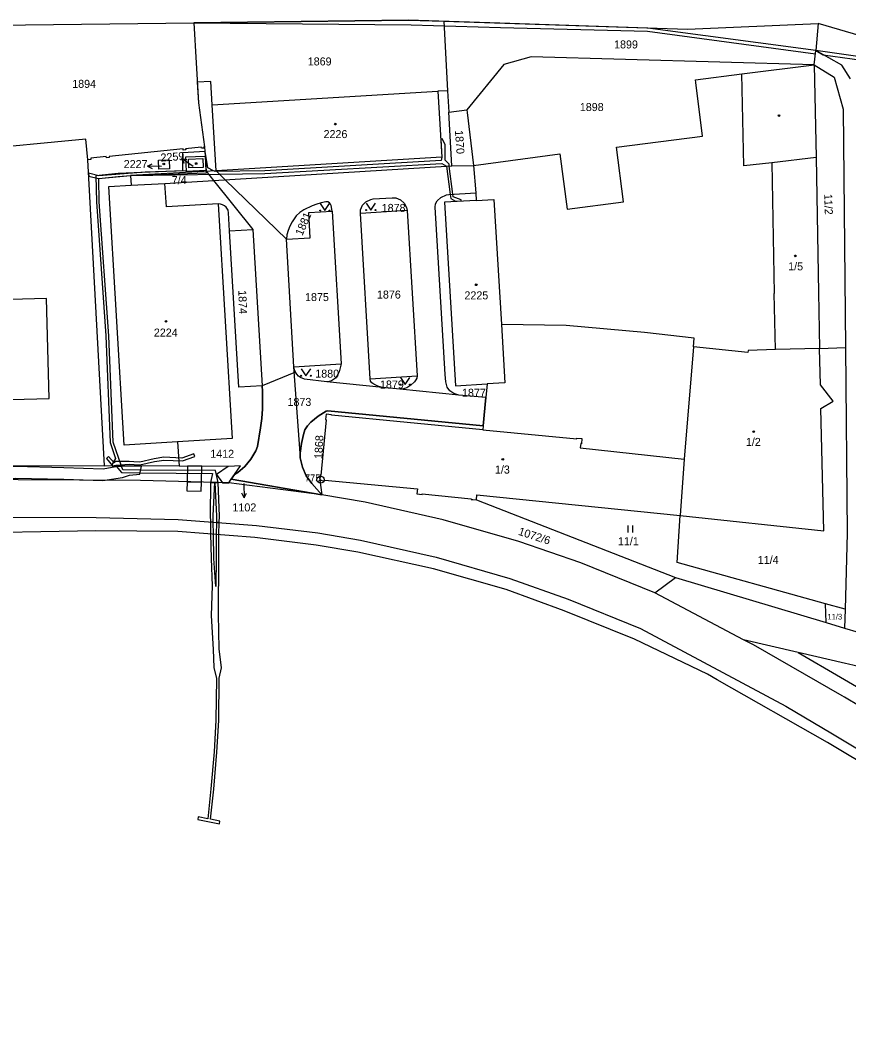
# Model space of a CAD drawing. Extents: x -680203 to -673936, y -1102717 to -1093650.
# Drawn here: x -678490.3 to -678314.4, y -1098607.5 to -1098393.3 of the extents above; entities that cross this region are included whole.
import ezdxf

# ---------------------------------------------------------------- set-up
doc = ezdxf.new("R2010")
doc.units = 0
for name, color, linetype in [('SOxx02xx_Koleje_param další_Popis10', 7, 'Continuous'), ('SOxx02xx_Staničení_Popis10', 7, 'Continuous'), ('SOxxxxxx_Koleje_hlavní_body_Popis10', 7, 'Continuous'), ('SOxxxxxx_Koleje_LN_parametry_Popis10', 7, 'Continuous'), ('SOxxxxxx_Koleje_param další_Popis10', 7, 'Continuous'), ('SOxxxxxx_Osa_bod_P', 7, 'Continuous'), ('SOxxxxxx_Staničení_Popis10', 7, 'Continuous'), ('x_prac', 7, 'Continuous')]:
    doc.layers.add(name, color=color, linetype=linetype)

msp = doc.modelspace()

# ---------------------------------------------------------------- linework, layer by layer
at = {"layer": 'SOxx02xx_Koleje_param další_Popis10'}
for radius in [0.75, 0.03]:
    msp.add_circle((-678426.54, -1098490.88), radius, dxfattribs=at)
at = {"layer": 'SOxx02xx_Staničení_Popis10'}
for p, q in [((-678463.27, -1098424.3), (-678462.26, -1098423.81)), ((-678453.56, -1098424.39), (-678456.05, -1098422.71)), ((-678456.05, -1098422.71), (-678454.94, -1098422.86)), ((-678456.05, -1098422.71), (-678455.5, -1098423.69)), ((-678460.27, -1098424.35), (-678463.27, -1098424.3)), ((-678463.27, -1098424.3), (-678462.28, -1098424.82)), ((-678442.81, -1098491.69), (-678442.8, -1098491.75)), ((-678442.8, -1098491.75), (-678442.75, -1098494.75)), ((-678442.75, -1098494.75), (-678443.27, -1098493.76)), ((-678442.75, -1098494.75), (-678442.26, -1098493.74))]:
    msp.add_line(p, q, dxfattribs=at)
at = {"layer": 'SOxxxxxx_Koleje_hlavní_body_Popis10'}
for p, q in [((-678361.24, -1098502.09), (-678361.24, -1098500.59)), ((-678360.24, -1098502.09), (-678360.24, -1098500.59))]:
    msp.add_line(p, q, dxfattribs=at)
for points in [[(-678426.6, -1098432.22), (-678425.6, -1098433.72), (-678424.6, -1098432.22)], [(-678416.86, -1098432.13), (-678415.86, -1098433.63), (-678414.86, -1098432.13)], [(-678430.62, -1098467.31), (-678429.62, -1098468.81), (-678428.62, -1098467.31)], [(-678409.55, -1098469.19), (-678408.55, -1098470.69), (-678407.55, -1098469.19)]]:
    msp.add_lwpolyline(points, dxfattribs=at)
for centre in [(-678426.6, -1098433.72), (-678424.6, -1098433.72), (-678416.86, -1098433.63), (-678414.86, -1098433.63), (-678430.62, -1098468.81), (-678428.62, -1098468.81), (-678409.55, -1098470.69), (-678407.55, -1098470.69)]:
    msp.add_circle(centre, 0.1, dxfattribs=at)
at = {"layer": 'SOxxxxxx_Koleje_LN_parametry_Popis10'}
for points in [[(-678453.46, -1098393.85), (-678407.28, -1098394.28), (-678388.35, -1098394.84), (-678357.13, -1098395.63), (-678321.5, -1098400.44), (-678321.44, -1098399.77), (-678357.09, -1098395.03), (-678388.45, -1098393.97), (-678407.86, -1098393.3)], [(-678321.44, -1098399.77), (-678319.83, -1098400.66), (-678311.62, -1098401.77), (-678301.28, -1098404.62), (-678282.06, -1098415.27), (-678278.95, -1098416.19), (-678301.06, -1098404.06), (-678311.5, -1098401.19)], [(-678430.85, -1098485.22), (-678432.18, -1098466.89), (-678433.78, -1098439.8), (-678446.75, -1098427.17), (-678448.71, -1098425.26), (-678449.55, -1098411.31), (-678449.85, -1098406.32), (-678452.72, -1098406.49), (-678452.46, -1098410.82), (-678451.18, -1098420.19), (-678451.03, -1098422.18), (-678450.89, -1098425.25), (-678450.79, -1098425.38), (-678449.23, -1098427.32), (-678440.89, -1098437.75), (-678438.91, -1098470.93), (-678438.83, -1098472.09), (-678438.83, -1098473.86), (-678438.86, -1098475.86), (-678439, -1098477.86), (-678439.25, -1098479.86), (-678439.93, -1098483.8), (-678440.24, -1098484.76), (-678441.3, -1098486.5), (-678442.61, -1098488.05), (-678444.11, -1098489.36), (-678444.78, -1098489.78), (-678445.48, -1098490.8), (-678426.24, -1098494.1), (-678428.41, -1098491.72), (-678429.58, -1098490.08), (-678430.38, -1098488.22), (-678430.87, -1098486.26)], [(-678396.71, -1098431.43), (-678398.35, -1098430.79), (-678398.42, -1098430.25), (-678399.2, -1098424.27), (-678399.26, -1098423.85), (-678400.09, -1098423.05), (-678400.05, -1098419.68), (-678400.74, -1098418.52), (-678400.97, -1098418.54), (-678400.81, -1098422.36), (-678400.96, -1098423.13), (-678438.35, -1098425.27), (-678448.9, -1098425.45), (-678449.22, -1098425.29), (-678450.44, -1098424.67), (-678451.04, -1098421.2), (-678455.82, -1098421.45), (-678455.82, -1098425.27), (-678469.5, -1098425.88), (-678474.21, -1098426.37), (-678474.12, -1098431.91), (-678472.08, -1098460.36), (-678471.16, -1098482.98), (-678470.06, -1098486.37), (-678470.78, -1098487.56), (-678470.79, -1098487.98), (-678468.8, -1098487.98), (-678470.56, -1098482.88), (-678471.48, -1098460.32), (-678473.52, -1098431.89), (-678473.6, -1098426.91), (-678469.46, -1098426.48), (-678466.84, -1098426.31), (-678438.33, -1098425.87), (-678400.78, -1098423.77), (-678399.81, -1098424.31), (-678399.03, -1098430.29), (-678398.91, -1098431.17), (-678397.9, -1098431.7), (-678396.7, -1098431.66)], [(-678475.76, -1098425.77), (-678475.72, -1098426.4), (-678473.68, -1098426.93), (-678466.84, -1098426.31), (-678450.71, -1098425.75), (-678450.73, -1098425.38), (-678450.85, -1098423.55), (-678450.97, -1098423.55), (-678450.89, -1098425.25), (-678454.97, -1098425.4), (-678454.98, -1098425.28), (-678463.73, -1098425.55), (-678473.62, -1098426.33)], [(-678451.03, -1098422.18), (-678450.89, -1098425.25), (-678454.97, -1098425.4), (-678455.11, -1098422.33)], [(-678484.14, -1098473.64), (-678484.72, -1098452.4), (-678507.84, -1098453.03), (-678529.09, -1098487.77), (-678524.41, -1098487.79), (-678510.92, -1098465.74), (-678510.69, -1098474.36)], [(-678413.36, -1098471.32), (-678425.23, -1098470.09), (-678429.95, -1098469.53), (-678430.82, -1098469.17), (-678431.22, -1098468.89), (-678431.57, -1098468.46), (-678431.83, -1098468.02), (-678438.91, -1098470.93), (-678438.83, -1098472.09), (-678438.83, -1098473.86), (-678438.86, -1098475.86), (-678439, -1098477.86), (-678439.25, -1098479.86), (-678439.93, -1098483.8), (-678440.24, -1098484.76), (-678441.3, -1098486.5), (-678442.61, -1098488.05), (-678444.11, -1098489.36), (-678444.78, -1098489.78), (-678445.48, -1098490.8), (-678426.24, -1098494.1), (-678428.41, -1098491.72), (-678429.58, -1098490.08), (-678430.38, -1098488.22), (-678430.87, -1098486.26), (-678430.85, -1098485.22), (-678430.56, -1098483.21), (-678430.18, -1098481.27), (-678429.85, -1098480.3), (-678429.27, -1098479.46), (-678428.59, -1098478.68), (-678427.05, -1098477.36), (-678425.35, -1098476.3), (-678425.02, -1098476.25), (-678392, -1098479.46), (-678391.43, -1098473.46), (-678397.19, -1098472.94), (-678409.7, -1098471.68)], [(-678471.98, -1098486.37), (-678470.71, -1098487.92), (-678469.96, -1098487.81), (-678467.18, -1098487.62), (-678466.08, -1098487.68), (-678464.86, -1098487.74), (-678461.75, -1098487.02), (-678459.77, -1098486.73), (-678455.84, -1098486.9), (-678453.2, -1098485.96), (-678453.4, -1098485.4), (-678455.94, -1098486.3), (-678459.79, -1098486.13), (-678461.87, -1098486.42), (-678464.92, -1098487.14), (-678466.16, -1098487.07), (-678467.16, -1098487.02), (-678470.02, -1098487.05), (-678470.33, -1098487.27), (-678471.53, -1098485.98)], [(-678508.8, -1098488.15), (-678523.62, -1098488.02), (-678523.64, -1098490.33), (-678517.28, -1098490.52), (-678509.1, -1098490.61), (-678491.36, -1098490.57), (-678481, -1098490.78), (-678472.71, -1098491.02), (-678468.57, -1098490.41), (-678467.08, -1098489.9), (-678464.88, -1098489.7), (-678464.55, -1098487.99), (-678469.03, -1098487.98), (-678469.19, -1098488.03), (-678472.67, -1098488.68), (-678481, -1098488.36), (-678491.31, -1098488.09), (-678501.21, -1098488.22)], [(-678468.8, -1098487.98), (-678469.9, -1098487.98), (-678468.8, -1098489.38), (-678464.92, -1098489.43), (-678449.49, -1098489.56), (-678449.9, -1098491.46), (-678449, -1098491.49), (-678448.25, -1098491.51), (-678448.8, -1098488.93), (-678464.92, -1098488.83), (-678468.52, -1098488.78)], [(-678451.81, -1098491.41), (-678451.72, -1098488.03), (-678454.78, -1098488.03), (-678454.86, -1098491.32)], [(-678446.06, -1098488.05), (-678446.14, -1098488.05), (-678448.6, -1098489.79), (-678447.37, -1098491.53), (-678446.01, -1098491.57), (-678445.48, -1098490.8), (-678444.78, -1098489.78), (-678443.51, -1098487.92)], [(-678451.86, -1098493.3), (-678451.81, -1098491.41), (-678454.86, -1098491.32), (-678454.91, -1098493.22)], [(-678449.34, -1098498.52), (-678449, -1098491.49), (-678449.9, -1098491.46), (-678449.94, -1098498.52), (-678449.91, -1098499.86), (-678449.31, -1098499.91)], [(-678448.05, -1098500), (-678448, -1098498.64), (-678448.25, -1098491.51), (-678449, -1098491.49), (-678448.6, -1098498.64), (-678448.65, -1098499.96)], [(-678449.87, -1098502.4), (-678449.77, -1098507.63), (-678449.55, -1098513.43), (-678449.75, -1098519.69), (-678449.32, -1098526.92), (-678449.18, -1098530.73), (-678448.63, -1098533.1), (-678448.74, -1098541.97), (-678449.12, -1098548.68), (-678449.81, -1098556.55), (-678450.46, -1098562.87), (-678452.49, -1098562.47), (-678452.61, -1098563.05), (-678448.01, -1098563.95), (-678447.89, -1098563.37), (-678449.89, -1098562.98), (-678449.21, -1098556.61), (-678448.52, -1098548.72), (-678448.14, -1098541.99), (-678448.04, -1098533.06), (-678447.58, -1098530.8), (-678448.02, -1098526.78), (-678448.17, -1098519.47), (-678448.1, -1098507.62), (-678448.1, -1098502.54), (-678448.05, -1098500), (-678448.65, -1098499.96), (-678448.7, -1098502.49), (-678448.7, -1098507.62), (-678448.77, -1098513.58), (-678449.17, -1098507.61), (-678449.27, -1098502.45), (-678449.31, -1098499.91), (-678449.91, -1098499.86)]]:
    msp.add_lwpolyline(points, close=True, dxfattribs=at)
at = {"layer": 'SOxxxxxx_Koleje_param další_Popis10'}
for centre in [(-678423.41, -1098415.38), (-678329.24, -1098413.56), (-678459.8, -1098423.84), (-678452.93, -1098423.75), (-678325.77, -1098443.35), (-678393.49, -1098449.49), (-678459.35, -1098457.27), (-678334.59, -1098480.68), (-678387.85, -1098486.56)]:
    msp.add_circle(centre, 0.175, dxfattribs=at)
at = {"layer": 'SOxxxxxx_Staničení_Popis10'}
for p, q in [((-678336.72, -1098424.25), (-678337.13, -1098404.67)), ((-678454.59, -1098422.81), (-678451.51, -1098422.7)), ((-678454.5, -1098424.68), (-678454.59, -1098422.81)), ((-678451.51, -1098422.7), (-678451.42, -1098424.57)), ((-678330.77, -1098423.61), (-678336.72, -1098424.25)), ((-678321.37, -1098422.44), (-678330.77, -1098423.61)), ((-678330.77, -1098423.61), (-678330.22, -1098451.32)), ((-678451.42, -1098424.57), (-678454.5, -1098424.68)), ((-678329.98, -1098463.24), (-678330.22, -1098451.32)), ((-678392.08, -1098480.28), (-678372.15, -1098482.19)), ((-678372.15, -1098482.19), (-678372.14, -1098482.05)), ((-678372.14, -1098482.05), (-678371.05, -1098482.15)), ((-678371.3, -1098483.23), (-678371.4, -1098484.14)), ((-678371.16, -1098483.24), (-678371.3, -1098483.23)), ((-678371.05, -1098482.15), (-678371.16, -1098483.24)), ((-678371.4, -1098484.14), (-678349.38, -1098486.54))]:
    msp.add_line(p, q, dxfattribs=at)
at = {"layer": 'x_prac'}
for p, q in [((-678507.69, -1098394.5), (-678453.46, -1098393.85)), ((-678453.46, -1098393.85), (-678407.86, -1098393.3)), ((-678453.46, -1098393.85), (-678452.46, -1098410.82)), ((-678407.86, -1098393.3), (-678400.39, -1098393.54)), ((-678400.39, -1098393.54), (-678399.57, -1098408.27)), ((-678320.88, -1098394.04), (-678321.44, -1098399.77)), ((-678321.73, -1098402.76), (-678321.44, -1098399.77)), ((-678399.57, -1098408.27), (-678401.65, -1098408.41)), ((-678399.57, -1098408.27), (-678399.32, -1098412.84)), ((-678399.32, -1098412.84), (-678395.47, -1098412.33)), ((-678398.69, -1098424.24), (-678399.32, -1098412.84)), ((-678472.38, -1098487.97), (-678475.91, -1098422.93)), ((-678459.56, -1098427.95), (-678398.69, -1098424.24)), ((-678398.69, -1098424.24), (-678394.05, -1098424.13)), ((-678394.05, -1098424.13), (-678393.6, -1098429.95)), ((-678466.73, -1098428.33), (-678459.56, -1098427.95)), ((-678393.6, -1098429.95), (-678393.47, -1098431.57)), ((-678424.09, -1098433.85), (-678422.18, -1098466.3)), ((-678408.14, -1098433.73), (-678418.08, -1098434.35)), ((-678416.03, -1098469.48), (-678418.08, -1098434.35)), ((-678408.14, -1098433.73), (-678406.06, -1098468.85)), ((-678432.18, -1098466.89), (-678433.78, -1098439.8)), ((-678320.63, -1098462.99), (-678315.13, -1098462.84)), ((-678432.18, -1098466.89), (-678422.18, -1098466.3)), ((-678416.03, -1098469.48), (-678406.06, -1098468.85)), ((-678391.15, -1098470.5), (-678391.43, -1098473.46)), ((-678391.43, -1098473.46), (-678392, -1098479.46)), ((-678456.91, -1098482.85), (-678456.56, -1098488.02)), ((-678456.56, -1098488.02), (-678472.38, -1098487.97)), ((-678445.48, -1098490.8), (-678444.78, -1098489.78)), ((-678446.01, -1098491.57), (-678445.48, -1098490.8)), ((-678426.24, -1098494.1), (-678446.01, -1098491.57)), ((-678426.24, -1098494.1), (-678445.48, -1098490.8)), ((-678426.7, -1098491.01), (-678426.24, -1098494.1)), ((-678393.45, -1098495.19), (-678351.21, -1098511.65)), ((-678355.57, -1098514.92), (-678351.21, -1098511.65)), ((-678351.21, -1098511.65), (-678319.24, -1098521.23)), ((-678336.73, -1098524.87), (-678355.57, -1098514.92)), ((-678319.24, -1098521.23), (-678319.33, -1098517.24)), ((-678315.2, -1098518.39), (-678319.33, -1098517.24)), ((-678315.2, -1098518.39), (-678315.31, -1098522.41)), ((-678319.24, -1098521.23), (-678315.31, -1098522.41)), ((-678315.31, -1098522.41), (-678306.5, -1098525.05)), ((-678325.15, -1098527.59), (-678336.73, -1098524.87))]:
    msp.add_line(p, q, dxfattribs=at)
for points in [[(-678400.39, -1098393.54), (-678348.66, -1098395.24), (-678320.88, -1098394.04)], [(-678233.4, -1098412.76), (-678298.43, -1098400.62), (-678320.88, -1098394.04)], [(-678475.91, -1098422.93), (-678476.36, -1098418.58), (-678501.51, -1098420.99), (-678501.95, -1098416.92), (-678507.53, -1098395.13), (-678507.69, -1098394.5)], [(-678314.08, -1098405.73), (-678315.91, -1098402.83), (-678321.44, -1098399.77)], [(-678321.73, -1098402.76), (-678381.82, -1098401.06), (-678387.65, -1098402.73), (-678395.47, -1098412.33)], [(-678394.05, -1098424.13), (-678375.73, -1098421.7), (-678374.18, -1098433.41), (-678362.22, -1098431.88), (-678363.7, -1098420.25), (-678345.44, -1098417.92), (-678346.89, -1098406.57), (-678346.97, -1098405.97), (-678337.13, -1098404.67), (-678321.73, -1098402.76)], [(-678321.73, -1098402.76), (-678317.49, -1098405.39), (-678315.64, -1098412.21), (-678315.13, -1098462.84)], [(-678321.73, -1098402.76), (-678321.37, -1098422.44), (-678320.85, -1098451.14), (-678320.63, -1098462.99)], [(-678448.71, -1098425.26), (-678449.55, -1098411.31), (-678401.65, -1098408.41)], [(-678401.65, -1098408.41), (-678400.81, -1098422.36), (-678448.71, -1098425.26)], [(-678452.46, -1098410.82), (-678451.18, -1098420.19), (-678451.28, -1098420.2), (-678451.26, -1098420.45), (-678451.81, -1098420.5), (-678451.84, -1098420.25), (-678455.17, -1098420.59), (-678455.15, -1098420.84), (-678455.7, -1098420.89), (-678455.72, -1098420.64), (-678471.4, -1098422.22), (-678471.37, -1098422.47), (-678471.97, -1098422.53), (-678472, -1098422.28), (-678475.31, -1098422.61), (-678475.29, -1098422.86), (-678475.91, -1098422.93)], [(-678395.47, -1098412.33), (-678395.39, -1098412.92), (-678394.05, -1098424.13)], [(-678458.64, -1098422.95), (-678458.57, -1098424.86), (-678460.87, -1098424.95), (-678460.95, -1098423.06), (-678458.64, -1098422.95)], [(-678450.89, -1098425.25), (-678454.97, -1098425.4), (-678455.11, -1098422.33), (-678451.03, -1098422.18), (-678450.89, -1098425.25)], [(-678448.71, -1098425.26), (-678466.84, -1098426.31), (-678466.73, -1098428.33)], [(-678456.91, -1098482.85), (-678468.24, -1098483.55), (-678471.49, -1098428.63), (-678466.73, -1098428.33)], [(-678448.27, -1098432.27), (-678459.24, -1098432.94), (-678459.56, -1098427.95)], [(-678391.43, -1098473.46), (-678397.19, -1098472.94), (-678398.25, -1098472.61), (-678399.06, -1098472), (-678399.69, -1098471.22), (-678399.93, -1098470.1), (-678400.05, -1098468.52), (-678402.2, -1098433.02), (-678402.12, -1098432.32), (-678401.8, -1098431.68), (-678401.01, -1098430.98), (-678399.82, -1098430.4), (-678399.33, -1098430.31), (-678393.6, -1098429.95)], [(-678448.27, -1098432.27), (-678445.28, -1098482.13), (-678456.91, -1098482.85)], [(-678445.88, -1098438.06), (-678446.1, -1098434.19), (-678446.15, -1098433.66), (-678446.25, -1098433.43), (-678446.54, -1098433.03), (-678446.89, -1098432.74), (-678447.33, -1098432.5), (-678447.74, -1098432.38), (-678448.27, -1098432.27)], [(-678424.09, -1098433.85), (-678424.26, -1098432.69), (-678424.39, -1098432.34), (-678424.62, -1098432.07), (-678424.98, -1098431.89), (-678425.39, -1098431.87), (-678426.38, -1098432.07), (-678427.32, -1098432.36), (-678428.28, -1098432.73), (-678430.07, -1098433.61), (-678430.92, -1098434.16), (-678431.69, -1098434.87), (-678432, -1098435.28), (-678432.58, -1098436.09), (-678433.03, -1098437.01), (-678433.43, -1098437.94), (-678433.69, -1098438.9), (-678433.78, -1098439.8)], [(-678418.08, -1098434.35), (-678418.03, -1098433.57), (-678417.64, -1098432.6), (-678416.92, -1098431.86), (-678415.83, -1098431.37), (-678415.33, -1098431.27), (-678411.31, -1098431.02), (-678410.53, -1098431.05), (-678409.55, -1098431.43), (-678408.77, -1098432.13), (-678408.3, -1098433.05), (-678408.14, -1098433.73)], [(-678393.47, -1098431.57), (-678400.22, -1098431.96), (-678397.89, -1098470.94), (-678391.15, -1098470.5)], [(-678393.47, -1098431.57), (-678389.75, -1098431.35), (-678388.14, -1098457.94)], [(-678433.78, -1098439.8), (-678428.75, -1098439.54), (-678429.01, -1098434.13), (-678424.09, -1098433.85)], [(-678445.88, -1098438.06), (-678440.89, -1098437.75), (-678438.91, -1098470.93)], [(-678438.91, -1098470.93), (-678443.9, -1098471.26), (-678445.88, -1098438.06)], [(-678388.14, -1098457.94), (-678387.4, -1098470.28), (-678391.15, -1098470.5)], [(-678347.35, -1098462.64), (-678347.2, -1098460.82), (-678357.77, -1098459.64), (-678374.43, -1098458.16), (-678388.14, -1098457.94)], [(-678347.35, -1098462.64), (-678349.38, -1098486.54), (-678350.19, -1098498.47)], [(-678320.63, -1098462.99), (-678329.98, -1098463.24), (-678335.78, -1098463.47), (-678335.81, -1098463.84), (-678347.35, -1098462.64)], [(-678350.19, -1098498.47), (-678319.69, -1098501.75), (-678320.32, -1098475.75), (-678317.76, -1098474.24), (-678320.44, -1098470.76), (-678320.63, -1098462.99)], [(-678315.13, -1098462.84), (-678314.74, -1098502.28), (-678315.2, -1098518.39)], [(-678422.18, -1098466.3), (-678422.58, -1098467.99), (-678423.05, -1098468.89), (-678423.35, -1098469.3), (-678423.77, -1098469.64), (-678424.21, -1098469.9), (-678424.73, -1098470.04), (-678425.23, -1098470.09), (-678429.95, -1098469.53), (-678430.82, -1098469.17), (-678431.22, -1098468.89), (-678431.57, -1098468.46), (-678431.83, -1098468.02), (-678432.03, -1098467.56), (-678432.18, -1098466.89)], [(-678406.06, -1098468.85), (-678406.08, -1098469.34), (-678406.3, -1098469.71), (-678406.6, -1098470.1), (-678407.36, -1098470.78), (-678408.23, -1098471.35), (-678409.18, -1098471.68), (-678409.7, -1098471.68), (-678413.36, -1098471.32), (-678414.34, -1098471.04), (-678415.24, -1098470.57), (-678415.66, -1098470.3), (-678415.92, -1098469.97), (-678416.03, -1098469.48)], [(-678444.78, -1098489.78), (-678444.11, -1098489.36), (-678442.61, -1098488.05), (-678441.3, -1098486.5), (-678440.24, -1098484.76), (-678439.93, -1098483.8), (-678439.25, -1098479.86), (-678439, -1098477.86), (-678438.86, -1098475.86), (-678438.83, -1098473.86), (-678438.83, -1098472.09), (-678438.91, -1098470.93)], [(-678392, -1098479.46), (-678425.02, -1098476.25), (-678425.35, -1098476.3), (-678427.05, -1098477.36), (-678428.59, -1098478.68), (-678429.27, -1098479.46), (-678429.85, -1098480.3), (-678430.18, -1098481.27), (-678430.56, -1098483.21), (-678430.85, -1098485.22), (-678430.87, -1098486.26), (-678430.38, -1098488.22), (-678429.58, -1098490.08), (-678428.41, -1098491.72), (-678426.24, -1098494.1)], [(-678392, -1098479.46), (-678392.08, -1098480.28), (-678424.22, -1098477.21), (-678424.2, -1098477.08), (-678425.35, -1098476.97), (-678425.46, -1098478.13), (-678425.31, -1098478.15), (-678426.45, -1098489.97), (-678426.6, -1098489.95), (-678426.7, -1098491.01)], [(-678570.88, -1098486.45), (-678530.33, -1098487.77), (-678472.38, -1098487.97)], [(-678444.78, -1098489.78), (-678443.51, -1098487.92), (-678446.06, -1098488.05), (-678456.56, -1098488.02)], [(-678446.01, -1098491.57), (-678464.77, -1098491.05), (-678490.73, -1098490.94), (-678570.85, -1098490.6), (-678583.8, -1098490.7), (-678596.9, -1098493.44), (-678606.34, -1098496.32), (-678615.5, -1098500.74), (-678622.58, -1098505.31), (-678631.85, -1098512.74), (-678640.24, -1098521.61)], [(-678426.7, -1098491.01), (-678425.66, -1098491.11), (-678425.64, -1098490.96), (-678405.97, -1098492.81), (-678406.08, -1098493.91), (-678404.98, -1098494.03), (-678404.96, -1098493.88), (-678394.55, -1098494.93), (-678394.56, -1098495.08), (-678394.19, -1098495.12), (-678393.45, -1098495.19)], [(-678355.57, -1098514.92), (-678371.28, -1098508.57), (-678384.45, -1098503.99), (-678400.54, -1098499.42), (-678417.08, -1098495.66), (-678426.24, -1098494.1)], [(-678393.45, -1098495.19), (-678393.34, -1098494.09), (-678350.19, -1098498.47)], [(-678641.62, -1098537.75), (-678634.23, -1098526.87), (-678626.42, -1098518.53), (-678618.23, -1098512.06), (-678611.56, -1098507.67), (-678603.36, -1098503.66), (-678595.43, -1098501.09), (-678583.2, -1098499.11), (-678570.99, -1098498.79), (-678542.39, -1098498.82), (-678527.48, -1098498.8), (-678474.15, -1098498.94), (-678456.76, -1098499.36), (-678440.16, -1098500.58), (-678427.11, -1098502.14), (-678418.04, -1098503.71), (-678402, -1098507.33), (-678386.34, -1098511.9), (-678373.99, -1098516.25), (-678358.65, -1098522.51), (-678327.81, -1098538.97), (-678317.84, -1098544.85), (-678264.07, -1098577.09)], [(-678319.33, -1098517.24), (-678350.86, -1098508.44), (-678350.19, -1098498.47)], [(-678151.07, -1098664.58), (-678167.34, -1098645.87), (-678179.65, -1098634.15), (-678192.23, -1098623.81), (-678205.35, -1098614.7), (-678265.15, -1098578.89), (-678318.9, -1098546.66), (-678342.36, -1098533.35), (-678344.39, -1098532.21), (-678359.9, -1098524.78), (-678374.85, -1098518.7), (-678387.14, -1098514.19), (-678402.55, -1098509.78), (-678418.61, -1098506.25), (-678427.44, -1098504.82), (-678440.47, -1098503.13), (-678456.82, -1098501.86), (-678474.22, -1098501.74), (-678505.48, -1098502.29)], [(-678146.02, -1098642.91), (-678147.26, -1098641.18), (-678167.22, -1098628.06), (-678166.87, -1098627.6), (-678171.88, -1098623.65), (-678178.52, -1098617.99), (-678187.66, -1098611.16), (-678201.02, -1098602.43), (-678211.67, -1098596.37), (-678217.75, -1098593.24), (-678230.88, -1098586.48), (-678237.71, -1098582.93), (-678237.93, -1098583.31), (-678259.8, -1098570.27), (-678267.8, -1098565.43), (-678310.66, -1098539.83), (-678314.28, -1098537.68), (-678315.3, -1098537.06), (-678315.81, -1098536.76), (-678334.65, -1098525.97), (-678336.73, -1098524.87)], [(-678325.15, -1098527.59), (-678316.18, -1098532.81), (-678305.98, -1098538.74), (-678267.44, -1098561.24), (-678261.64, -1098564.61), (-678258.16, -1098566.68)], [(-678300.06, -1098533.48), (-678314.5, -1098530.09), (-678315.09, -1098529.95), (-678325.15, -1098527.59)]]:
    msp.add_lwpolyline(points, dxfattribs=at)

# ---------------------------------------------------------------- texts
at = {"layer": 'SOxx02xx_Koleje_param další_Popis10'}
msp.add_text('775', height=1.5, dxfattribs=at).set_placement((-678429.88, -1098491.26))
at = {"layer": 'SOxxxxxx_Osa_bod_P'}
for s, height, p in [('1899', 1.7, (-678364.23, -1098399.3)), ('1869', 1.7, (-678429.25, -1098402.91)), ('1894', 1.7, (-678479.24, -1098407.67)), ('1898', 1.7, (-678371.5, -1098412.6)), ('2226', 1.7, (-678425.89, -1098418.34)), ('2227', 1.7, (-678468.31, -1098424.71)), ('7/4', 1.7, (-678458.12, -1098428.11)), ('1878', 1.7, (-678413.55, -1098434.02)), ('1/5', 1.7, (-678327.28, -1098446.43)), ('1875', 1.7, (-678429.82, -1098452.95)), ('1876', 1.7, (-678414.56, -1098452.42)), ('2225', 1.7, (-678395.99, -1098452.59)), ('2224', 1.7, (-678461.91, -1098460.49)), ('1880', 1.7, (-678427.65, -1098469.21)), ('1879', 1.7, (-678413.92, -1098471.52)), ('1877', 1.7, (-678396.51, -1098473.27)), ('1873', 1.7, (-678433.55, -1098475.22)), ('1/2', 1.7, (-678336.26, -1098483.71)), ('1412', 1.7, (-678449.94, -1098486.23)), ('1/3', 1.7, (-678389.52, -1098489.58)), ('1102', 1.7, (-678445.23, -1098497.62)), ('11/1', 1.7, (-678363.41, -1098504.79)), ('11/4', 1.7, (-678333.73, -1098508.76)), ('11/3', 1.2, (-678318.95, -1098520.57))]:
    msp.add_text(s, height=height, dxfattribs=at).set_placement(p)
for s, rotation, p in [('1870', 274, (-678398.01, -1098416.73)), ('2259', 4, (-678460.43, -1098423.34)), ('11/2', 272, (-678319.64, -1098430.22)), ('1881', 67, (-678430.4, -1098439.2)), ('1874', 272, (-678443.99, -1098450.67)), ('1868', 87, (-678426.17, -1098486.53)), ('1072/6', 342, (-678384.69, -1098502.56))]:
    msp.add_text(s, height=1.7, rotation=rotation, dxfattribs=at).set_placement(p)

doc.saveas('drawing.dxf')
